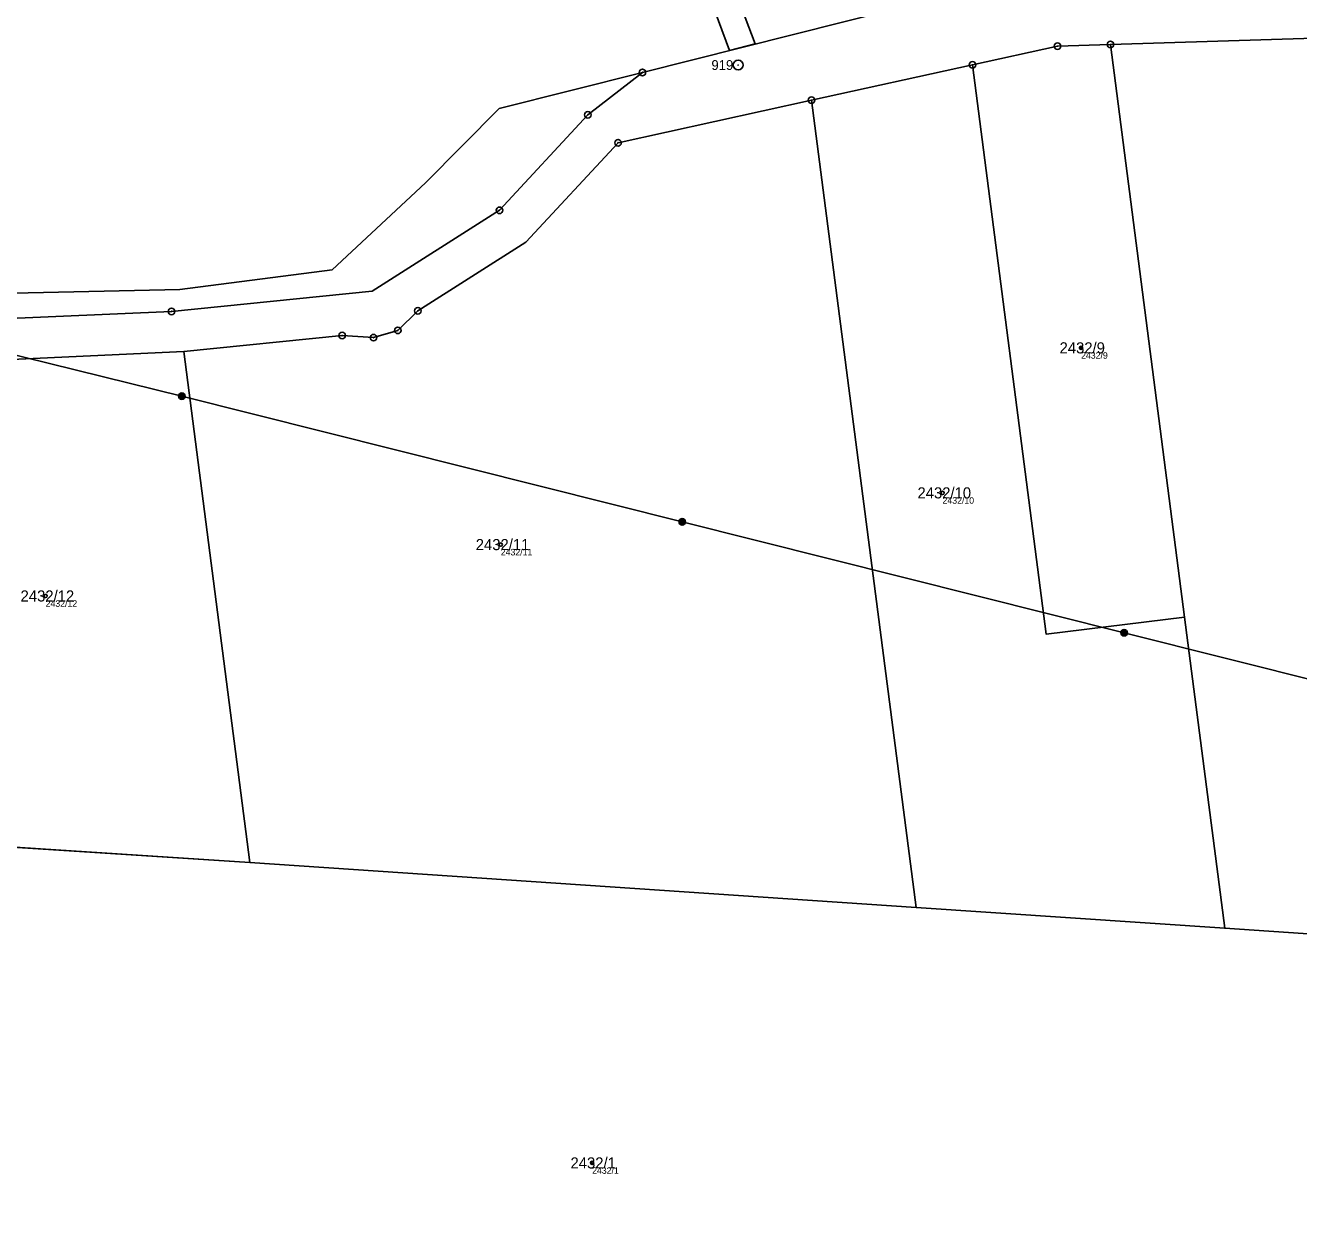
# Model space of a CAD drawing. Extents: x -761891 to -756141, y -1178507 to -1171885.
# Drawn here: x -759016.5 to -758821.5, y -1175293.7 to -1175110.3 of the extents above; entities that cross this region are included whole.
import ezdxf

# ---------------------------------------------------------------- set-up
doc = ezdxf.new("R2010")
doc.units = 0
for name, color, linetype in [('Definiční body', 7, 'Continuous'), ('Hranice parcel', 7, 'Continuous'), ('Parcelní čísla', 7, 'Continuous'), ('Polygon parcely', 7, 'Continuous'), ('Poz předměty', 7, 'Continuous'), ('Věcná břemena k části', 7, 'Continuous'), ('Značky bodu BP', 7, 'Continuous')]:
    doc.layers.add(name, color=color, linetype=linetype)

msp = doc.modelspace()

# ---------------------------------------------------------------- linework, layer by layer
at = {"layer": 'Definiční body'}
for centre in [(-758854.78, -1175159.71), (-758876.01, -1175181.92), (-758943.69, -1175189.84), (-759013.43, -1175197.71), (-758929.7, -1175284.54)]:
    msp.add_circle(centre, 0.25, dxfattribs=at)
at = {"layer": 'Hranice parcel'}
for p, q in [((-758850.29, -1175113.25), (-758838.93, -1175200.97)), ((-758896.08, -1175121.78), (-758871.42, -1175116.36)), ((-758896.08, -1175121.78), (-758880.06, -1175245.42)), ((-758982.14, -1175238.54), (-758992.28, -1175160.27)), ((-758838.93, -1175200.97), (-758832.76, -1175248.61)), ((-758982.14, -1175238.54), (-759034.58, -1175235.13)), ((-758880.06, -1175245.42), (-758982.14, -1175238.54)), ((-758832.76, -1175248.61), (-758880.06, -1175245.42))]:
    msp.add_line(p, q, dxfattribs=at)
for points in [[(-758637.64, -1175040.23), (-758736.85, -1175072.13), (-758774.76, -1175084.44), (-758814.87, -1175096.72), (-758836.86, -1175092.56), (-758845.79, -1175095.61), (-758855.66, -1175098.98), (-758875.91, -1175105.89), (-758922, -1175117.53)], [(-758630.01, -1175066.05), (-758748.15, -1175099.24), (-758743.15, -1175127.6), (-758752.8, -1175126.72), (-758770.67, -1175116.46), (-758802.58, -1175111.79), (-758850.29, -1175113.25)], [(-758871.42, -1175116.36), (-758858.39, -1175113.5), (-758850.29, -1175113.25)], [(-758871.42, -1175116.36), (-758860.12, -1175203.57), (-758838.93, -1175200.97)], [(-758922, -1175117.53), (-758930.35, -1175124.02), (-758943.9, -1175138.65), (-758963.42, -1175151.02), (-758994.13, -1175154.13), (-759021.39, -1175155.3), (-759072.75, -1175160.86)], [(-759070.44, -1175148.56), (-759023.11, -1175151.42), (-758992.89, -1175150.76), (-758969.53, -1175147.78), (-758955.25, -1175134.45), (-758943.96, -1175123.07), (-758922, -1175117.53)], [(-758992.28, -1175160.27), (-758968.01, -1175157.83), (-758963.18, -1175158.15), (-758959.48, -1175157.03), (-758956.4, -1175154.03), (-758939.85, -1175143.55), (-758925.73, -1175128.3), (-758896.08, -1175121.78)], [(-759043.83, -1175164.05), (-759020.91, -1175161.58), (-758992.28, -1175160.27)], [(-758832.76, -1175248.61), (-758801.99, -1175250.69), (-758695.3, -1175253.59)]]:
    msp.add_lwpolyline(points, dxfattribs=at)
at = {"layer": 'Polygon parcely'}
for points in [[(-758637.64, -1175040.23), (-758736.85, -1175072.13), (-758774.76, -1175084.44), (-758814.87, -1175096.72), (-758836.86, -1175092.56), (-758845.79, -1175095.61), (-758855.66, -1175098.98), (-758875.91, -1175105.89), (-758922, -1175117.53), (-758930.35, -1175124.02), (-758943.9, -1175138.65), (-758963.42, -1175151.02), (-758994.13, -1175154.13), (-759021.39, -1175155.3), (-759072.75, -1175160.86), (-759075.49, -1175175.45), (-759121.49, -1175171.46), (-759152.73, -1175175.66), (-759172.44, -1175187.15), (-759173.27, -1175187.63), (-759195.69, -1175204.09), (-759268.1, -1175239.07), (-759307.24, -1175255.34)], [(-759023.11, -1175151.42), (-758992.89, -1175150.76), (-758969.53, -1175147.78), (-758955.25, -1175134.45), (-758943.96, -1175123.07), (-758922, -1175117.53), (-758875.91, -1175105.89), (-758855.66, -1175098.98), (-758845.79, -1175095.61), (-758836.86, -1175092.56), (-758814.87, -1175096.72), (-758774.76, -1175084.44), (-758736.85, -1175072.13), (-758637.64, -1175040.23)], [(-759020.91, -1175161.58), (-758992.28, -1175160.27), (-758968.01, -1175157.83), (-758963.18, -1175158.15), (-758959.48, -1175157.03), (-758956.4, -1175154.03), (-758939.85, -1175143.55), (-758925.73, -1175128.3), (-758896.08, -1175121.78), (-758871.42, -1175116.36), (-758858.39, -1175113.5), (-758850.29, -1175113.25), (-758802.58, -1175111.79), (-758770.67, -1175116.46), (-758752.8, -1175126.72), (-758743.15, -1175127.6), (-758748.15, -1175099.24), (-758630.01, -1175066.05)], [(-758730.9, -1175293.88), (-758706.31, -1175261.2), (-758701.44, -1175256.15), (-758695.3, -1175253.59), (-758801.99, -1175250.69), (-758832.76, -1175248.61), (-758880.06, -1175245.42), (-758982.14, -1175238.54), (-759034.58, -1175235.13), (-759064.12, -1175231.78), (-759124.57, -1175242.76), (-759116.61, -1175306.03)]]:
    msp.add_lwpolyline(points, dxfattribs=at)
for points in [[(-758630.01, -1175066.05), (-758748.15, -1175099.24), (-758743.15, -1175127.6), (-758752.8, -1175126.72), (-758770.67, -1175116.46), (-758802.58, -1175111.79), (-758850.29, -1175113.25), (-758838.93, -1175200.97), (-758832.76, -1175248.61), (-758801.99, -1175250.69), (-758695.3, -1175253.59), (-758668.26, -1175252.33), (-758659.81, -1175254.52), (-758608.97, -1175258.5), (-758579.71, -1175256.56), (-758579.15, -1175259.49), (-758575.95, -1175257.83), (-758576.67, -1175252.85), (-758574.97, -1175252.32), (-758587.13, -1175211.17)], [(-758860.12, -1175203.57), (-758838.93, -1175200.97), (-758850.29, -1175113.25), (-758858.39, -1175113.5), (-758871.42, -1175116.36)], [(-758880.06, -1175245.42), (-758832.76, -1175248.61), (-758838.93, -1175200.97), (-758860.12, -1175203.57), (-758871.42, -1175116.36), (-758896.08, -1175121.78)], [(-759072.75, -1175160.86), (-759021.39, -1175155.3), (-758994.13, -1175154.13), (-758963.42, -1175151.02), (-758943.9, -1175138.65), (-758930.35, -1175124.02), (-758922, -1175117.53), (-758943.96, -1175123.07), (-758955.25, -1175134.45), (-758969.53, -1175147.78), (-758992.89, -1175150.76), (-759023.11, -1175151.42), (-759070.44, -1175148.56)], [(-758982.14, -1175238.54), (-758880.06, -1175245.42), (-758896.08, -1175121.78), (-758925.73, -1175128.3), (-758939.85, -1175143.55), (-758956.4, -1175154.03), (-758959.48, -1175157.03), (-758963.18, -1175158.15), (-758968.01, -1175157.83), (-758992.28, -1175160.27)], [(-758992.28, -1175160.27), (-759020.91, -1175161.58), (-759043.83, -1175164.05), (-759034.58, -1175235.13), (-758982.14, -1175238.54)]]:
    msp.add_lwpolyline(points, close=True, dxfattribs=at)
at = {"layer": 'Poz předměty'}
for p, q in [((-758992.56, -1175167.12), (-759070.08, -1175148.04)), ((-758915.88, -1175186.35), (-758992.56, -1175167.12)), ((-758848.19, -1175203.34), (-758915.88, -1175186.35)), ((-758788.97, -1175218.21), (-758848.19, -1175203.34))]:
    msp.add_line(p, q, dxfattribs=at)
for centre, radius in [((-758992.56, -1175167.12), 0.5), ((-758992.56, -1175167.12), 0.4), ((-758992.56, -1175167.12), 0.3), ((-758992.56, -1175167.12), 0.2), ((-758992.56, -1175167.12), 0.1), ((-758915.88, -1175186.35), 0.5), ((-758915.88, -1175186.35), 0.4), ((-758915.88, -1175186.35), 0.3), ((-758915.88, -1175186.35), 0.2), ((-758915.88, -1175186.35), 0.1), ((-758848.19, -1175203.34), 0.5), ((-758848.19, -1175203.34), 0.4), ((-758848.19, -1175203.34), 0.3), ((-758848.19, -1175203.34), 0.2), ((-758848.19, -1175203.34), 0.1)]:
    msp.add_circle(centre, radius, dxfattribs=at)
at = {"layer": 'Věcná břemena k části'}
msp.add_lwpolyline([(-758908.65, -1175114.16), (-758904.74, -1175113.17), (-758907.79, -1175105.02), (-758911.53, -1175106.42)], close=True, dxfattribs=at)
at = {"layer": 'Značky bodu BP'}
for centre, radius in [((-758850.29, -1175113.25), 0.5), ((-758858.39, -1175113.5), 0.5), ((-758858.39, -1175113.5), 0.0303), ((-758850.29, -1175113.25), 0.0303), ((-758907.32, -1175116.4), 0.75), ((-758907.32, -1175116.4), 0.03), ((-758871.42, -1175116.36), 0.5), ((-758871.42, -1175116.36), 0.0303), ((-758922, -1175117.53), 0.5), ((-758922, -1175117.53), 0.0303), ((-758896.08, -1175121.78), 0.5), ((-758896.08, -1175121.78), 0.0303), ((-758930.35, -1175124.02), 0.5), ((-758930.35, -1175124.02), 0.0303), ((-758925.73, -1175128.3), 0.5), ((-758925.73, -1175128.3), 0.0303), ((-758943.9, -1175138.65), 0.5), ((-758943.9, -1175138.65), 0.0303), ((-758994.13, -1175154.13), 0.5), ((-758956.4, -1175154.03), 0.5), ((-758994.13, -1175154.13), 0.0303), ((-758956.4, -1175154.03), 0.0303), ((-758968.01, -1175157.83), 0.5), ((-758963.18, -1175158.15), 0.5), ((-758959.48, -1175157.03), 0.5), ((-758959.48, -1175157.03), 0.0303), ((-758968.01, -1175157.83), 0.0303), ((-758963.18, -1175158.15), 0.0303)]:
    msp.add_circle(centre, radius, dxfattribs=at)

# ---------------------------------------------------------------- texts
at = {"layer": 'Definiční body'}
for s, p in [('2432/9', (-758854.78, -1175161.37)), ('2432/10', (-758876.01, -1175183.58)), ('2432/11', (-758943.69, -1175191.5)), ('2432/12', (-759013.43, -1175199.37)), ('2432/1', (-758929.7, -1175286.2))]:
    msp.add_text(s, height=1, dxfattribs=at).set_placement(p)
at = {"layer": 'Parcelní čísla'}
for s, p in [('2432/9', (-758858.08, -1175160.56)), ('2432/10', (-758879.85, -1175182.77)), ('2432/11', (-758947.53, -1175190.69)), ('2432/12', (-759017.27, -1175198.56)), ('2432/1', (-758933.01, -1175285.39))]:
    msp.add_text(s, height=1.7, dxfattribs=at).set_placement(p)
at = {"layer": 'Značky bodu BP'}
msp.add_text('919', height=1.5, dxfattribs=at).set_placement((-758911.42, -1175117.15))

doc.saveas('drawing.dxf')
